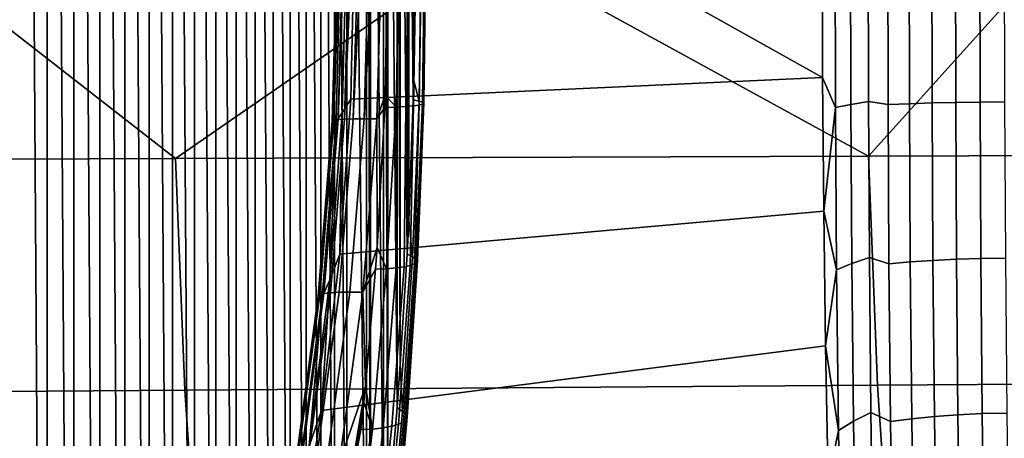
# Model space of a CAD drawing. Header units: metres. Extents: x -240 to 45, y -77 to 27.
# Tile 367 of 656: x -188.46 to -185.96, y -1.25 to -0.19. Entities that reach past the tile are written whole.
import ezdxf

# ---------------------------------------------------------------- set-up
doc = ezdxf.new("R2010")
doc.units = ezdxf.units.M
doc.layers.add('solid_102011X2', color=7, linetype='CONTINUOUS')

msp = doc.modelspace()

# ---------------------------------------------------------------- linework, layer by layer
at = {"layer": 'solid_102011X2'}
for points in [[(-188.528702, 0.000008, 284.237183), (-188.458008, 5.349318, 284.393646), (-188.388229, -5.194101, 284.548065), (-188.458344, -5.350039, 284.392883)], [(-188.458008, 5.349318, 284.393646), (-188.387894, 5.193332, 284.548798), (-188.388229, -5.194101, 284.548065)], [(-188.387894, 5.193332, 284.548798), (-188.32019, -5.032676, 284.698608), (-188.388229, -5.194101, 284.548065)], [(-188.387894, 5.193332, 284.548798), (-188.319855, 5.031857, 284.699341), (-188.32019, -5.032676, 284.698608)], [(-188.319855, 5.031857, 284.699341), (-188.254303, -4.865887, 284.844421), (-188.32019, -5.032676, 284.698608)], [(-188.319855, 5.031857, 284.699341), (-188.253967, 4.86502, 284.845154), (-188.254303, -4.865887, 284.844421)], [(-188.253967, 4.86502, 284.845154), (-188.190628, -4.693917, 284.985321), (-188.254303, -4.865887, 284.844421)], [(-188.253967, 4.86502, 284.845154), (-188.190292, 4.692999, 284.986053), (-188.190628, -4.693917, 284.985321)], [(-188.190292, 4.692999, 284.986053), (-188.129272, -4.517029, 285.121094), (-188.190628, -4.693917, 284.985321)], [(-188.190292, 4.692999, 284.986053), (-188.128952, 4.516061, 285.121826), (-188.129272, -4.517029, 285.121094)], [(-188.128952, 4.516061, 285.121826), (-188.070297, -4.335388, 285.251587), (-188.129272, -4.517029, 285.121094)], [(-188.128952, 4.516061, 285.121826), (-188.069977, 4.334367, 285.252289), (-188.070297, -4.335388, 285.251587)], [(-188.069977, 4.334367, 285.252289), (-188.013824, -4.149368, 285.376556), (-188.070297, -4.335388, 285.251587)], [(-188.069977, 4.334367, 285.252289), (-188.013504, 4.148294, 285.377258), (-188.013824, -4.149368, 285.376556)], [(-188.013504, 4.148294, 285.377258), (-187.959869, -3.959072, 285.495972), (-188.013824, -4.149368, 285.376556)], [(-188.013504, 4.148294, 285.377258), (-187.959564, 3.957943, 285.496643), (-187.959869, -3.959072, 285.495972)], [(-187.959564, 3.957943, 285.496643), (-187.908554, -3.764963, 285.609528), (-187.959869, -3.959072, 285.495972)], [(-187.959564, 3.957943, 285.496643), (-187.908249, 3.763779, 285.610199), (-187.908554, -3.764963, 285.609528)], [(-187.908249, 3.763779, 285.610199), (-187.859894, -3.56711, 285.717194), (-187.908554, -3.764963, 285.609528)], [(-187.908249, 3.763779, 285.610199), (-187.859589, 3.565869, 285.717865), (-187.859894, -3.56711, 285.717194)], [(-187.859589, 3.565869, 285.717865), (-187.81398, -3.366022, 285.818817), (-187.859894, -3.56711, 285.717194)], [(-187.859589, 3.565869, 285.717865), (-187.81369, 3.364723, 285.819458), (-187.81398, -3.366022, 285.818817)], [(-187.81369, 3.364723, 285.819458), (-187.770813, -3.16177, 285.914307), (-187.81398, -3.366022, 285.818817)], [(-187.81369, 3.364723, 285.819458), (-187.770538, 3.160412, 285.914917), (-187.770813, -3.16177, 285.914307)], [(-187.770538, 3.160412, 285.914917), (-187.730484, -2.954859, 286.003571), (-187.770813, -3.16177, 285.914307)], [(-187.770538, 3.160412, 285.914917), (-187.730225, 2.95344, 286.00415), (-187.730484, -2.954859, 286.003571)], [(-187.730225, 2.95344, 286.00415), (-187.692993, -2.745402, 286.086548), (-187.730484, -2.954859, 286.003571)], [(-187.730225, 2.95344, 286.00415), (-187.692734, 2.74392, 286.087097), (-187.692993, -2.745402, 286.086548)], [(-187.692734, 2.74392, 286.087097), (-187.658386, -2.53395, 286.163116), (-187.692993, -2.745402, 286.086548)], [(-187.692734, 2.74392, 286.087097), (-187.658142, 2.532405, 286.163635), (-187.658386, -2.53395, 286.163116)], [(-187.658142, 2.532405, 286.163635), (-187.626648, -2.320381, 286.233337), (-187.658386, -2.53395, 286.163116)], [(-187.658142, 2.532405, 286.163635), (-187.626434, 2.318772, 286.233826), (-187.626648, -2.320381, 286.233337)], [(-187.626434, 2.318772, 286.233826), (-187.57663, -1.941113, 286.344025), (-187.626648, -2.320381, 286.233337)], [(-187.626434, 2.318772, 286.233826), (-187.576294, 1.938231, 286.344788), (-187.57663, -1.941113, 286.344025)], [(-187.576294, 1.938231, 286.344788), (-187.567062, -1.862123, 286.365173), (-187.57663, -1.941113, 286.344025)], [(-187.576294, 1.938231, 286.344788), (-187.566849, 1.860206, 286.365662), (-187.567062, -1.862123, 286.365173)], [(-187.566849, 1.860206, 286.365662), (-187.533783, -1.559045, 286.438843), (-187.567062, -1.862123, 286.365173)], [(-187.566849, 1.860206, 286.365662), (-187.533539, 1.556417, 286.439392), (-187.533783, -1.559045, 286.438843)], [(-187.533539, 1.556417, 286.439392), (-187.522919, -1.44815, 286.462891), (-187.533783, -1.559045, 286.438843)], [(-187.533539, 1.556417, 286.439392), (-187.522781, 1.446547, 286.463196), (-187.522919, -1.44815, 286.462891)], [(-187.522781, 1.446547, 286.463196), (-187.499252, -1.174114, 286.515289), (-187.522919, -1.44815, 286.462891)], [(-187.522781, 1.446547, 286.463196), (-187.499084, 1.171781, 286.515656), (-187.499252, -1.174114, 286.515289)], [(-187.499084, 1.171781, 286.515656), (-187.491074, -1.064503, 286.533356), (-187.499252, -1.174114, 286.515289)], [(-187.499084, 1.171781, 286.515656), (-187.491013, 1.063331, 286.533478), (-187.491074, -1.064503, 286.533356)], [(-187.491013, 1.063331, 286.533478), (-187.47377, -0.785301, 286.571655), (-187.491074, -1.064503, 286.533356)], [(-187.491013, 1.063331, 286.533478), (-187.473663, 0.783165, 286.571869), (-187.47377, -0.785301, 286.571655)], [(-187.473663, 0.783165, 286.571869), (-187.469437, -0.698976, 286.581268), (-187.47377, -0.785301, 286.571655)], [(-187.473663, 0.783165, 286.571869), (-187.469391, 0.697787, 286.58136), (-187.469437, -0.698976, 286.581268)], [(-187.469391, 0.697787, 286.58136), (-187.458069, -0.393192, 286.606415), (-187.469437, -0.698976, 286.581268)], [(-187.469391, 0.697787, 286.58136), (-187.458023, 0.391311, 286.606506), (-187.458069, -0.393192, 286.606415)], [(-188.061035, 0.588232, 338.391632), (-188.757996, 0, 337.803375), (-188.062271, -0.542371, 338.392853), (-187.278656, 0, 339.077545)], [(-186.299988, 0.58172, 339.891663), (-187.278656, 0, 339.077545), (-186.301178, -0.536366, 339.892883), (-185.819077, 0, 340.309906)], [(-187.458023, 0.391311, 286.606506), (-187.456833, -0.344683, 286.609131), (-187.458069, -0.393192, 286.606415)], [(-187.458023, 0.391311, 286.606506), (-187.456818, 0.343913, 286.609161), (-187.456833, -0.344683, 286.609131)], [(-187.456818, 0.343913, 286.609161), (-187.452713, 0.000008, 286.618225), (-187.456833, -0.344683, 286.609131)], [(-188.757996, 0, 337.803375), (-189.804382, -0.548432, 336.873474), (-188.062271, -0.542371, 338.392853)], [(-187.278656, 0, 339.077545), (-188.062271, -0.542371, 338.392853), (-186.301178, -0.536366, 339.892883)], [(-187.651718, 0.000052, 287.238373), (-187.652023, 0.000053, 287.246948), (-187.661499, -0.434368, 287.288391), (-187.664124, -0.446522, 287.238037)], [(-187.65976, -0.444711, 287.188385), (-187.647675, 0.000046, 287.197266), (-187.651718, 0.000052, 287.238373), (-187.664124, -0.446522, 287.238037)], [(-187.643051, 0.000068, 287.341797), (-187.654037, -0.447588, 287.337128), (-187.661499, -0.434368, 287.288391), (-187.650162, 0.000061, 287.296783)], [(-187.650757, 0.00006, 287.290344), (-187.650162, 0.000061, 287.296783), (-187.661499, -0.434368, 287.288391)], [(-187.652023, 0.000053, 287.246948), (-187.650757, 0.00006, 287.290344), (-187.661499, -0.434368, 287.288391)], [(-187.645935, 0.000045, 287.186676), (-187.647675, 0.000046, 287.197266), (-187.65976, -0.444711, 287.188385)], [(-187.649277, -0.443267, 287.139648), (-187.637177, 0.000039, 287.148499), (-187.645935, 0.000045, 287.186676), (-187.65976, -0.444711, 287.188385)], [(-187.643051, 0.000068, 287.341797), (-187.642105, 0.000069, 287.346008), (-187.638687, -0.425747, 287.385834), (-187.654037, -0.447588, 287.337128)], [(-187.633499, 0.000038, 287.136169), (-187.637177, 0.000039, 287.148499), (-187.649277, -0.443267, 287.139648)], [(-187.632812, -0.442213, 287.09259), (-187.620697, 0.000033, 287.10141), (-187.633499, 0.000038, 287.136169), (-187.649277, -0.443267, 287.139648)], [(-187.642105, 0.000069, 287.346008), (-187.627991, 0.000078, 287.393829), (-187.638687, -0.425747, 287.385834)], [(-187.638687, -0.425747, 287.385834), (-187.627991, 0.000078, 287.393829), (-187.608047, 0.000087, 287.439484), (-187.617203, -0.390991, 287.43222)], [(-187.614609, 0.000031, 287.087738), (-187.620697, 0.000033, 287.10141), (-187.632812, -0.442213, 287.09259)], [(-187.610611, -0.441565, 287.047913), (-187.59848, 0.000027, 287.056763), (-187.614609, 0.000031, 287.087738), (-187.632812, -0.442213, 287.09259)], [(-187.018127, 0.000086, 288.578156), (-186.418152, -0.336552, 289.721527), (-187.617203, -0.390991, 287.43222), (-187.608047, 0.000087, 287.439484)], [(-187.5896, 0.000025, 287.042145), (-187.59848, 0.000027, 287.056763), (-187.610611, -0.441565, 287.047913)], [(-187.583054, -0.441334, 287.006348), (-187.570877, 0.000021, 287.015228), (-187.5896, 0.000025, 287.042145), (-187.610611, -0.441565, 287.047913)], [(-187.558884, 0.000019, 287.000183), (-187.570877, 0.000021, 287.015228), (-187.583054, -0.441334, 287.006348)], [(-187.558884, 0.000019, 287.000183), (-187.583054, -0.441334, 287.006348), (-187.550537, -0.441523, 286.968536), (-187.538315, 0.000016, 286.977448)], [(-187.538315, 0.000016, 286.977448), (-187.550537, -0.441523, 286.968536), (-187.529633, -0.380986, 286.953674), (-187.52298, 0.000014, 286.962555)], [(-187.494339, -0.000018, 286.932251), (-187.52298, 0.000014, 286.962555), (-187.529633, -0.380986, 286.953674), (-187.501602, -0.41154, 286.921906)], [(-187.438232, 0.000003, 286.657318), (-187.443604, -0.396591, 286.645477), (-187.456833, -0.344683, 286.609131), (-187.452713, 0.000008, 286.618225)], [(-187.429306, -0.000002, 286.698029), (-187.434677, -0.399281, 286.686462), (-187.443604, -0.396591, 286.645477), (-187.438232, 0.000003, 286.657318)], [(-187.018127, 0.000086, 288.578156), (-186.419113, 0.000084, 289.711914), (-186.418152, -0.336552, 289.721527)], [(-186.418152, -0.336552, 289.721527), (-186.419113, 0.000084, 289.711914), (-186.386398, 0.000083, 289.764984), (-186.385483, -0.412743, 289.778809)], [(-186.385483, -0.412743, 289.778809), (-186.386398, 0.000083, 289.764984), (-186.34729, 0.000083, 289.813599), (-186.346451, -0.404671, 289.827026)], [(-186.346451, -0.404671, 289.827026), (-186.34729, 0.000083, 289.813599), (-186.302444, 0.000083, 289.856995), (-186.301666, -0.397375, 289.870087)], [(-186.301666, -0.397375, 289.870087), (-186.302444, 0.000083, 289.856995), (-186.252533, 0.000083, 289.89444), (-186.251755, -0.405272, 289.908203)], [(-185.819077, 0, 340.309906), (-186.301178, -0.536366, 339.892883), (-184.521896, -0.53042, 341.372498)], [(-186.251755, -0.405272, 289.908203), (-186.252533, 0.000083, 289.89444), (-186.198349, 0.000084, 289.925385), (-186.197601, -0.402961, 289.939117)], [(-186.140732, 0.000086, 289.949341), (-186.140015, -0.400988, 289.963043), (-186.197601, -0.402961, 289.939117), (-186.198349, 0.000084, 289.925385)], [(-186.080582, 0.000088, 289.965942), (-186.079895, -0.399505, 289.979645), (-186.140015, -0.400988, 289.963043), (-186.140732, 0.000086, 289.949341)], [(-186.018829, 0.000091, 289.974915), (-186.018158, -0.398536, 289.988647), (-186.079895, -0.399505, 289.979645), (-186.080582, 0.000088, 289.965942)], [(-185.956436, 0.000093, 289.976105), (-185.95578, -0.398095, 289.989899), (-186.018158, -0.398536, 289.988647), (-186.018829, 0.000091, 289.974915)], [(-187.494339, -0.000018, 286.932251), (-187.501602, -0.41154, 286.921906), (-187.476929, -0.410174, 286.887878), (-187.470184, -0.000018, 286.898315)], [(-187.470184, -0.000018, 286.898315), (-187.476929, -0.410174, 286.887878), (-187.45726, -0.408488, 286.850769), (-187.450958, -0.000016, 286.861328)], [(-187.450958, -0.000016, 286.861328), (-187.45726, -0.408488, 286.850769), (-187.442978, -0.406514, 286.811279), (-187.437042, -0.000014, 286.822021)], [(-187.437042, -0.000014, 286.822021), (-187.442978, -0.406514, 286.811279), (-187.434357, -0.404292, 286.770172), (-187.428696, -0.00001, 286.781189)], [(-187.426117, -0.000006, 286.739594), (-187.431564, -0.401865, 286.728302), (-187.434677, -0.399281, 286.686462), (-187.429306, -0.000002, 286.698029)], [(-187.428696, -0.00001, 286.781189), (-187.434357, -0.404292, 286.770172), (-187.431564, -0.401865, 286.728302), (-187.426117, -0.000006, 286.739594)], [(-186.418152, -0.336552, 289.721527), (-186.415405, -0.675919, 289.750519), (-187.644897, -0.785227, 287.410339), (-187.617203, -0.390991, 287.43222)], [(-187.443604, -0.396591, 286.645477), (-187.458069, -0.393192, 286.606415), (-187.456833, -0.344683, 286.609131)], [(-186.415405, -0.675919, 289.750519), (-186.418152, -0.336552, 289.721527), (-186.385483, -0.412743, 289.778809)], [(-187.617203, -0.390991, 287.43222), (-187.644897, -0.785227, 287.410339), (-187.638687, -0.425747, 287.385834)], [(-187.550537, -0.441523, 286.968536), (-187.530777, -0.412282, 286.952148), (-187.529633, -0.380986, 286.953674)], [(-187.501602, -0.41154, 286.921906), (-187.529633, -0.380986, 286.953674), (-187.530777, -0.412282, 286.952148)], [(-187.443604, -0.396591, 286.645477), (-187.460449, -0.791602, 286.607056), (-187.469437, -0.698976, 286.581268), (-187.458069, -0.393192, 286.606415)], [(-187.460449, -0.791602, 286.607056), (-187.443604, -0.396591, 286.645477), (-187.434677, -0.399281, 286.686462), (-187.451675, -0.796464, 286.64447)], [(-187.451675, -0.796464, 286.64447), (-187.434677, -0.399281, 286.686462), (-187.431564, -0.401865, 286.728302), (-187.447815, -0.801162, 286.682709)], [(-186.343948, -0.808195, 289.866943), (-186.346451, -0.404671, 289.827026), (-186.301666, -0.397375, 289.870087), (-186.299347, -0.793657, 289.908966)], [(-186.301666, -0.397375, 289.870087), (-186.251755, -0.405272, 289.908203), (-186.249451, -0.80934, 289.949066), (-186.299347, -0.793657, 289.908966)], [(-186.079895, -0.399505, 289.979645), (-186.077835, -0.797771, 290.020416), (-186.137909, -0.800755, 290.003784), (-186.140015, -0.400988, 289.963043)], [(-186.018158, -0.398536, 289.988647), (-186.016129, -0.795806, 290.02948), (-186.077835, -0.797771, 290.020416), (-186.079895, -0.399505, 289.979645)], [(-185.95578, -0.398095, 289.989899), (-185.953751, -0.794891, 290.030853), (-186.016129, -0.795806, 290.02948), (-186.018158, -0.398536, 289.988647)], [(-187.550537, -0.441523, 286.968536), (-187.549789, -0.767625, 286.926758), (-187.530777, -0.412282, 286.952148)], [(-187.501602, -0.41154, 286.921906), (-187.530777, -0.412282, 286.952148), (-187.549789, -0.767625, 286.926758), (-187.52594, -0.821906, 286.894531)], [(-187.52594, -0.821906, 286.894531), (-187.50177, -0.819645, 286.86438), (-187.501602, -0.41154, 286.921906)], [(-187.481689, -0.816835, 286.83139), (-187.476929, -0.410174, 286.887878), (-187.501602, -0.41154, 286.921906), (-187.50177, -0.819645, 286.86438)], [(-187.466034, -0.813522, 286.796112), (-187.45726, -0.408488, 286.850769), (-187.476929, -0.410174, 286.887878), (-187.481689, -0.816835, 286.83139)], [(-187.455063, -0.809763, 286.759186), (-187.442978, -0.406514, 286.811279), (-187.45726, -0.408488, 286.850769), (-187.466034, -0.813522, 286.796112)], [(-187.448959, -0.80562, 286.721161), (-187.434357, -0.404292, 286.770172), (-187.442978, -0.406514, 286.811279), (-187.455063, -0.809763, 286.759186)], [(-187.447815, -0.801162, 286.682709), (-187.431564, -0.401865, 286.728302), (-187.434357, -0.404292, 286.770172), (-187.448959, -0.80562, 286.721161)], [(-186.415405, -0.675919, 289.750519), (-186.385483, -0.412743, 289.778809), (-186.382751, -0.824272, 289.819855)], [(-186.382751, -0.824272, 289.819855), (-186.385483, -0.412743, 289.778809), (-186.346451, -0.404671, 289.827026), (-186.343948, -0.808195, 289.866943)], [(-186.251755, -0.405272, 289.908203), (-186.197601, -0.402961, 289.939117), (-186.195404, -0.804713, 289.979889), (-186.249451, -0.80934, 289.949066)], [(-186.140015, -0.400988, 289.963043), (-186.137909, -0.800755, 290.003784), (-186.195404, -0.804713, 289.979889), (-186.197601, -0.402961, 289.939117)], [(-187.699951, -0.891711, 287.211487), (-187.664124, -0.446522, 287.238037), (-187.661499, -0.434368, 287.288391), (-187.695129, -0.867568, 287.263397)], [(-187.695587, -0.888066, 287.161957), (-187.65976, -0.444711, 287.188385), (-187.664124, -0.446522, 287.238037), (-187.699951, -0.891711, 287.211487)], [(-187.68512, -0.88515, 287.113281), (-187.649277, -0.443267, 287.139648), (-187.65976, -0.444711, 287.188385), (-187.695587, -0.888066, 287.161957)], [(-187.689407, -0.893908, 287.310699), (-187.695129, -0.867568, 287.263397), (-187.661499, -0.434368, 287.288391), (-187.654037, -0.447588, 287.337128)], [(-187.689407, -0.893908, 287.310699), (-187.654037, -0.447588, 287.337128), (-187.670395, -0.850472, 287.36203)], [(-187.668701, -0.883008, 287.066223), (-187.632812, -0.442213, 287.09259), (-187.649277, -0.443267, 287.139648), (-187.68512, -0.88515, 287.113281)], [(-187.644897, -0.785227, 287.410339), (-187.670395, -0.850472, 287.36203), (-187.638687, -0.425747, 287.385834)], [(-187.654037, -0.447588, 287.337128), (-187.638687, -0.425747, 287.385834), (-187.670395, -0.850472, 287.36203)], [(-187.646591, -0.881674, 287.021545), (-187.610611, -0.441565, 287.047913), (-187.632812, -0.442213, 287.09259), (-187.668701, -0.883008, 287.066223)], [(-187.619125, -0.881168, 286.979919), (-187.583054, -0.441334, 287.006348), (-187.610611, -0.441565, 287.047913), (-187.646591, -0.881674, 287.021545)], [(-187.583054, -0.441334, 287.006348), (-187.619125, -0.881168, 286.979919), (-187.586731, -0.881499, 286.942017), (-187.550537, -0.441523, 286.968536)], [(-187.550537, -0.441523, 286.968536), (-187.586731, -0.881499, 286.942017), (-187.549789, -0.767625, 286.926758)], [(-188.062271, -0.542371, 338.392853), (-189.804382, -0.548432, 336.873474), (-189.780457, -1.143019, 336.850342), (-188.038925, -1.130386, 338.36972)], [(-186.301178, -0.536366, 339.892883), (-188.062271, -0.542371, 338.392853), (-188.038925, -1.130386, 338.36972), (-186.278412, -1.117872, 339.86972)], [(-184.521896, -0.53042, 341.372498), (-186.301178, -0.536366, 339.892883), (-186.278412, -1.117872, 339.86972), (-184.49971, -1.10548, 341.349304)], [(-186.415405, -0.675919, 289.750519), (-186.410721, -1.017727, 289.799408), (-187.691483, -1.181796, 287.373383), (-187.644897, -0.785227, 287.410339)], [(-187.460449, -0.791602, 286.607056), (-187.47377, -0.785301, 286.571655), (-187.469437, -0.698976, 286.581268)], [(-186.410721, -1.017727, 289.799408), (-186.415405, -0.675919, 289.750519), (-186.382751, -0.824272, 289.819855)], [(-187.586731, -0.881499, 286.942017), (-187.553757, -0.82298, 286.921448), (-187.549789, -0.767625, 286.926758)], [(-187.52594, -0.821906, 286.894531), (-187.549789, -0.767625, 286.926758), (-187.553757, -0.82298, 286.921448)], [(-187.644897, -0.785227, 287.410339), (-187.691483, -1.181796, 287.373383), (-187.670395, -0.850472, 287.36203)], [(-187.460449, -0.791602, 286.607056), (-187.485825, -1.184122, 286.551331), (-187.491074, -1.064503, 286.533356), (-187.47377, -0.785301, 286.571655)], [(-187.485825, -1.184122, 286.551331), (-187.460449, -0.791602, 286.607056), (-187.451675, -0.796464, 286.64447), (-187.477142, -1.19145, 286.589813)], [(-187.477142, -1.19145, 286.589813), (-187.451675, -0.796464, 286.64447), (-187.447815, -0.801162, 286.682709), (-187.473755, -1.198515, 286.629181)], [(-186.339645, -1.208653, 289.932983), (-186.343948, -0.808195, 289.866943), (-186.299347, -0.793657, 289.908966), (-186.29538, -1.187, 289.973358)], [(-186.299347, -0.793657, 289.908966), (-186.249451, -0.80934, 289.949066), (-186.245453, -1.210221, 290.016663), (-186.29538, -1.187, 289.973358)], [(-186.077835, -0.797771, 290.020416), (-186.074249, -1.192796, 290.08783), (-186.134232, -1.197314, 290.071198), (-186.137909, -0.800755, 290.003784)], [(-186.016129, -0.795806, 290.02948), (-186.012604, -1.18979, 290.097015), (-186.074249, -1.192796, 290.08783), (-186.077835, -0.797771, 290.020416)], [(-185.953751, -0.794891, 290.030853), (-185.950241, -1.188342, 290.098572), (-186.012604, -1.18979, 290.097015), (-186.016129, -0.795806, 290.02948)], [(-187.586731, -0.881499, 286.942017), (-187.579803, -1.120495, 286.886688), (-187.553757, -0.82298, 286.921448)], [(-187.52594, -0.821906, 286.894531), (-187.553757, -0.82298, 286.921448), (-187.579803, -1.120495, 286.886688), (-187.56134, -1.228902, 286.844666)], [(-187.535004, -1.225756, 286.814545), (-187.50177, -0.819645, 286.86438), (-187.52594, -0.821906, 286.894531), (-187.56134, -1.228902, 286.844666)], [(-187.512909, -1.221732, 286.781281), (-187.481689, -0.816835, 286.83139), (-187.50177, -0.819645, 286.86438), (-187.535004, -1.225756, 286.814545)], [(-187.495483, -1.216904, 286.745453), (-187.466034, -0.813522, 286.796112), (-187.481689, -0.816835, 286.83139), (-187.512909, -1.221732, 286.781281)], [(-187.483002, -1.211357, 286.707703), (-187.455063, -0.809763, 286.759186), (-187.466034, -0.813522, 286.796112), (-187.495483, -1.216904, 286.745453)], [(-187.475723, -1.20519, 286.668701), (-187.448959, -0.80562, 286.721161), (-187.455063, -0.809763, 286.759186), (-187.483002, -1.211357, 286.707703)], [(-187.473755, -1.198515, 286.629181), (-187.447815, -0.801162, 286.682709), (-187.448959, -0.80562, 286.721161), (-187.475723, -1.20519, 286.668701)], [(-186.410721, -1.017727, 289.799408), (-186.382751, -0.824272, 289.819855), (-186.378082, -1.232582, 289.887756)], [(-186.378082, -1.232582, 289.887756), (-186.382751, -0.824272, 289.819855), (-186.343948, -0.808195, 289.866943), (-186.339645, -1.208653, 289.932983)], [(-186.249451, -0.80934, 289.949066), (-186.195404, -0.804713, 289.979889), (-186.191589, -1.203273, 290.047394), (-186.245453, -1.210221, 290.016663)], [(-186.137909, -0.800755, 290.003784), (-186.134232, -1.197314, 290.071198), (-186.191589, -1.203273, 290.047394), (-186.195404, -0.804713, 289.979889)], [(-187.691483, -1.181796, 287.373383), (-187.722763, -1.272377, 287.322388), (-187.670395, -0.850472, 287.36203)], [(-187.689407, -0.893908, 287.310699), (-187.670395, -0.850472, 287.36203), (-187.722763, -1.272377, 287.322388)], [(-187.759079, -1.333441, 287.167328), (-187.699951, -0.891711, 287.211487), (-187.695129, -0.867568, 287.263397), (-187.750641, -1.297661, 287.221771)], [(-187.747772, -1.336865, 287.266693), (-187.750641, -1.297661, 287.221771), (-187.695129, -0.867568, 287.263397), (-187.689407, -0.893908, 287.310699)], [(-187.7547, -1.32794, 287.11795), (-187.695587, -0.888066, 287.161957), (-187.699951, -0.891711, 287.211487), (-187.759079, -1.333441, 287.167328)], [(-187.744263, -1.323517, 287.069397), (-187.68512, -0.88515, 287.113281), (-187.695587, -0.888066, 287.161957), (-187.7547, -1.32794, 287.11795)], [(-187.747772, -1.336865, 287.266693), (-187.689407, -0.893908, 287.310699), (-187.722763, -1.272377, 287.322388)], [(-187.727905, -1.320241, 287.022369), (-187.668701, -0.883008, 287.066223), (-187.68512, -0.88515, 287.113281), (-187.744263, -1.323517, 287.069397)], [(-187.705902, -1.318163, 286.977661), (-187.646591, -0.881674, 287.021545), (-187.668701, -0.883008, 287.066223), (-187.727905, -1.320241, 287.022369)], [(-187.678574, -1.317316, 286.935944), (-187.619125, -0.881168, 286.979919), (-187.646591, -0.881674, 287.021545), (-187.705902, -1.318163, 286.977661)], [(-187.619125, -0.881168, 286.979919), (-187.678574, -1.317316, 286.935944), (-187.646362, -1.317713, 286.897858), (-187.586731, -0.881499, 286.942017)], [(-187.586731, -0.881499, 286.942017), (-187.646362, -1.317713, 286.897858), (-187.579803, -1.120495, 286.886688)], [(-186.410721, -1.017727, 289.799408), (-186.4039, -1.36155, 289.868896), (-187.739029, -1.480099, 287.335388), (-187.691483, -1.181796, 287.373383)], [(-186.4039, -1.36155, 289.868896), (-186.410721, -1.017727, 289.799408), (-186.378082, -1.232582, 289.887756)], [(-187.485825, -1.184122, 286.551331), (-187.499252, -1.174114, 286.515289), (-187.491074, -1.064503, 286.533356)], [(-186.278412, -1.117872, 339.86972), (-188.038925, -1.130386, 338.36972), (-187.999191, -1.716655, 338.330322), (-186.23967, -1.697652, 339.830292)], [(-187.646362, -1.317713, 286.897858), (-187.649902, -1.543569, 286.834076), (-187.579803, -1.120495, 286.886688)], [(-187.583893, -1.160453, 286.881195), (-187.579803, -1.120495, 286.886688), (-187.649902, -1.543569, 286.834076)], [(-187.56134, -1.228902, 286.844666), (-187.579803, -1.120495, 286.886688), (-187.583893, -1.160453, 286.881195)], [(-184.49971, -1.10548, 341.349304), (-186.278412, -1.117872, 339.86972), (-186.23967, -1.697652, 339.830292), (-184.461945, -1.678834, 341.309845)], [(-188.038925, -1.130386, 338.36972), (-189.780457, -1.143019, 336.850342), (-189.739731, -1.735838, 336.810974), (-187.999191, -1.716655, 338.330322)], [(-187.591354, -1.230016, 286.871246), (-187.583893, -1.160453, 286.881195), (-187.649902, -1.543569, 286.834076)], [(-187.56134, -1.228902, 286.844666), (-187.583893, -1.160453, 286.881195), (-187.591354, -1.230016, 286.871246)], [(-187.485825, -1.184122, 286.551331), (-187.520233, -1.572885, 286.47583), (-187.522919, -1.44815, 286.462891), (-187.499252, -1.174114, 286.515289)], [(-187.691483, -1.181796, 287.373383), (-187.739029, -1.480099, 287.335388), (-187.722763, -1.272377, 287.322388)], [(-187.520233, -1.572885, 286.47583), (-187.485825, -1.184122, 286.551331), (-187.477142, -1.19145, 286.589813), (-187.511719, -1.582724, 286.515808)], [(-187.509018, -1.592174, 286.556671), (-187.473755, -1.198515, 286.629181), (-187.475723, -1.20519, 286.668701), (-187.512192, -1.601051, 286.597656)], [(-187.511719, -1.582724, 286.515808), (-187.477142, -1.19145, 286.589813), (-187.473755, -1.198515, 286.629181), (-187.509018, -1.592174, 286.556671)], [(-186.333344, -1.604352, 290.024658), (-186.339645, -1.208653, 289.932983), (-186.29538, -1.187, 289.973358), (-186.289536, -1.575766, 290.062744)], [(-186.29538, -1.187, 289.973358), (-186.245453, -1.210221, 290.016663), (-186.239563, -1.606184, 290.110504), (-186.289536, -1.575766, 290.062744)], [(-186.134232, -1.197314, 290.071198), (-186.128769, -1.588936, 290.164734), (-186.185928, -1.596915, 290.141022), (-186.191589, -1.203273, 290.047394)], [(-186.074249, -1.192796, 290.08783), (-186.068939, -1.582844, 290.181366), (-186.128769, -1.588936, 290.164734), (-186.134232, -1.197314, 290.071198)], [(-186.012604, -1.18979, 290.097015), (-186.00737, -1.578735, 290.190674), (-186.068939, -1.582844, 290.181366), (-186.074249, -1.192796, 290.08783)], [(-185.950241, -1.188342, 290.098572), (-185.945038, -1.576673, 290.192505), (-186.00737, -1.578735, 290.190674), (-186.012604, -1.18979, 290.097015)], [(-187.580551, -1.627577, 286.746704), (-187.535004, -1.225756, 286.814545), (-187.56134, -1.228902, 286.844666), (-187.609879, -1.631311, 286.776581)], [(-187.555664, -1.622575, 286.713165), (-187.512909, -1.221732, 286.781281), (-187.535004, -1.225756, 286.814545), (-187.580551, -1.627577, 286.746704)], [(-187.535736, -1.616403, 286.676666), (-187.495483, -1.216904, 286.745453), (-187.512909, -1.221732, 286.781281), (-187.555664, -1.622575, 286.713165)], [(-187.521149, -1.609181, 286.637909), (-187.483002, -1.211357, 286.707703), (-187.495483, -1.216904, 286.745453), (-187.535736, -1.616403, 286.676666)], [(-187.512192, -1.601051, 286.597656), (-187.475723, -1.20519, 286.668701), (-187.483002, -1.211357, 286.707703), (-187.521149, -1.609181, 286.637909)], [(-186.371246, -1.635912, 289.982056), (-186.378082, -1.232582, 289.887756), (-186.339645, -1.208653, 289.932983), (-186.333344, -1.604352, 290.024658)], [(-186.245453, -1.210221, 290.016663), (-186.191589, -1.203273, 290.047394), (-186.185928, -1.596915, 290.141022), (-186.239563, -1.606184, 290.110504)], [(-187.56134, -1.228902, 286.844666), (-187.591354, -1.230016, 286.871246), (-187.649902, -1.543569, 286.834076), (-187.63295, -1.562687, 286.815765)], [(-187.609879, -1.631311, 286.776581), (-187.56134, -1.228902, 286.844666), (-187.63295, -1.562687, 286.815765)], [(-186.4039, -1.36155, 289.868896), (-186.378082, -1.232582, 289.887756), (-186.371246, -1.635912, 289.982056)]]:
    msp.add_3dface(points, dxfattribs=at)

doc.saveas('drawing.dxf')
